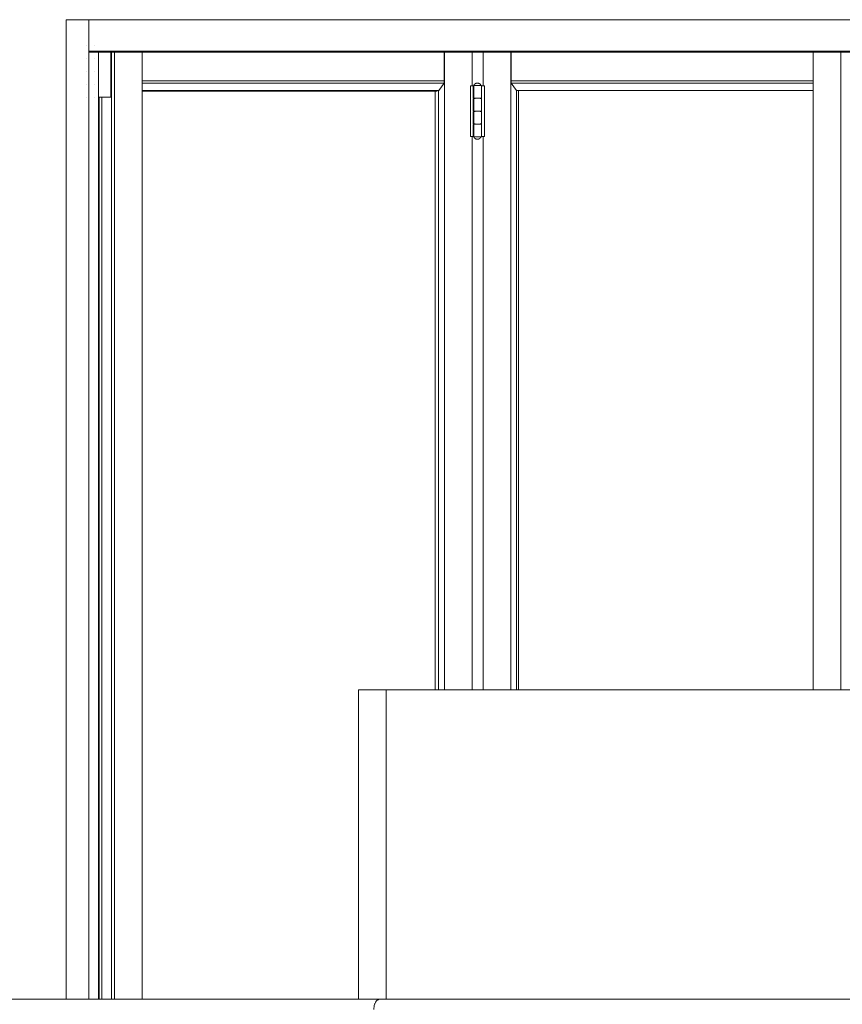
# Model space of a CAD drawing. Header units: inches. Extents: x 424 to 2043, y -237 to 445.
# Tile 897 of 965: x 980.65 to 982.24, y 223.04 to 224.95. Entities that reach past the tile are written whole.
import ezdxf

# ---------------------------------------------------------------- set-up
doc = ezdxf.new("R2010")
doc.units = ezdxf.units.IN
doc.header["$MEASUREMENT"] = 0
for name, color, linetype, lineweight in [('A-DOOR', 31, 'Continuous', 9), ('A-FLOR-HRAL', 11, 'Continuous', 9), ('A-WALL', 113, 'Continuous', 9)]:
    doc.layers.add(name, color=color, linetype=linetype, lineweight=lineweight)

# ---------------------------------------------------------------- blocks, each defined once
blk = doc.blocks.new('Railing - Railing-185932-Section 2')
at = {"layer": 'A-FLOR-HRAL'}
for p, q in [((27.2767, 6.5), (18.3559, 6.5)), ((29.7066, 6.5), (27.2767, 6.5))]:
    blk.add_line(p, q, dxfattribs=at)
blk.add_open_spline([(27.2647, 6.48), (27.2647, 6.4817), (27.265, 6.4852), (27.266, 6.4893), (27.2672, 6.4922), (27.2682, 6.4942), (27.2694, 6.4959), (27.2707, 6.4974), (27.2721, 6.4985), (27.2736, 6.4994), (27.2751, 6.4999), (27.2762, 6.5), (27.2767, 6.5)], degree=3, knots=[0, 0, 0, 0, 0.0833333, 0.1666667, 0.2083333, 0.25, 0.2916667, 0.3333333, 0.375, 0.4166667, 0.4583333, 0.5, 0.5, 0.5, 0.5], dxfattribs=at)
blk = doc.blocks.new('5-panel_Bi-fold_external_door_10806 - Type 1-V66-Section 2')
at = {"layer": 'A-DOOR'}
for p, q in [((26.6678, 8.4), (26.7118, 8.4)), ((26.6678, 8.4), (26.6678, 6.5)), ((26.7118, 8.339), (26.7118, 8.4)), ((26.7118, 8.4), (31.6238, 8.4)), ((26.7118, 8.4), (26.7118, 6.5)), ((26.7083, 8.349), (26.7083, 8.349)), ((26.7223, 8.349), (26.7223, 8.349)), ((26.7118, 8.3386), (26.7118, 8.339)), ((26.7118, 8.339), (31.6238, 8.339)), ((26.7118, 8.337), (31.6238, 8.337)), ((26.7308, 6.5), (26.7308, 8.3372)), ((26.7543, 8.25), (26.7543, 8.3372)), ((26.756, 6.5), (26.756, 8.3372)), ((26.7617, 6.5), (26.7617, 8.3372)), ((26.8154, 6.5), (26.8154, 8.3372)), ((27.401, 8.3374), (27.401, 8.2816)), ((27.4017, 8.3374), (27.4017, 7.1)), ((27.4555, 8.3374), (27.4555, 8.2715)), ((27.4769, 8.3374), (27.4769, 8.2715)), ((27.5306, 8.3374), (27.5306, 7.1)), ((27.5313, 8.2816), (27.5313, 8.3374)), ((28.117, 7.1), (28.117, 8.3378)), ((28.1707, 7.1), (28.1707, 8.3378)), ((26.7083, 8.324), (26.7083, 8.324)), ((26.7083, 8.324), (26.7083, 8.324)), ((26.7223, 8.324), (26.7223, 8.324)), ((26.7223, 8.324), (26.7223, 8.324)), ((26.7223, 8.324), (26.7223, 8.324)), ((26.7083, 8.299), (26.7083, 8.299)), ((26.7083, 8.299), (26.7083, 8.299)), ((26.7223, 8.299), (26.7223, 8.299)), ((26.7223, 8.299), (26.7223, 8.299)), ((26.7223, 8.299), (26.7223, 8.299)), ((26.7083, 8.274), (26.7083, 8.274)), ((26.7083, 8.274), (26.7083, 8.274)), ((26.7223, 8.274), (26.7223, 8.274)), ((26.7223, 8.274), (26.7223, 8.274)), ((26.7223, 8.274), (26.7223, 8.274)), ((27.401, 8.2816), (26.8154, 8.2816)), ((27.401, 8.2766), (26.8154, 8.2766)), ((27.401, 8.2766), (27.3911, 8.2627)), ((27.401, 8.2816), (27.401, 8.2766)), ((27.4526, 8.2715), (27.4569, 8.2715)), ((27.4526, 8.1735), (27.4526, 8.2715)), ((27.4569, 8.2715), (27.4587, 8.2715)), ((27.4577, 8.2715), (27.4577, 8.2485)), ((27.4587, 8.1735), (27.4587, 8.2715)), ((27.4657, 8.2725), (27.4596, 8.2725)), ((27.4718, 8.2725), (27.4657, 8.2725)), ((27.4727, 8.2715), (27.4737, 8.2715)), ((27.4737, 8.2485), (27.4737, 8.2715)), ((27.4737, 8.2715), (27.4754, 8.2715)), ((27.4737, 8.2715), (27.4737, 8.1735)), ((27.4754, 8.2715), (27.4797, 8.2715)), ((27.4797, 8.2715), (27.4797, 8.1735)), ((27.5314, 8.2766), (27.5313, 8.2816)), ((27.5313, 8.2816), (28.117, 8.2816)), ((27.5412, 8.2627), (27.5314, 8.2766)), ((27.5314, 8.2766), (28.117, 8.2766)), ((27.3911, 8.2627), (26.8154, 8.2627)), ((27.3878, 8.2614), (26.8154, 8.2614)), ((27.3836, 8.2614), (27.3836, 7.1)), ((27.3902, 8.2627), (27.3902, 7.1)), ((27.5412, 8.2627), (28.117, 8.2627)), ((27.5418, 8.2627), (27.5418, 7.1)), ((27.5453, 8.2627), (27.5453, 7.1)), ((26.7083, 8.249), (26.7083, 8.249)), ((26.7223, 8.249), (26.7223, 8.249)), ((26.7223, 8.249), (26.7223, 8.249)), ((26.732, 8.25), (26.7303, 8.25)), ((26.7348, 8.25), (26.732, 8.25)), ((26.732, 8.25), (26.732, 6.5)), ((26.7515, 8.25), (26.7348, 8.25)), ((26.7369, 6.5), (26.7369, 8.25)), ((26.7529, 8.25), (26.7515, 8.25)), ((26.7543, 8.25), (26.7529, 8.25)), ((27.4577, 8.2465), (27.4577, 8.2235)), ((27.4596, 8.2475), (27.4657, 8.2475)), ((27.4657, 8.2475), (27.4607, 8.2475)), ((27.4609, 8.2465), (27.4609, 8.2485)), ((27.4657, 8.2475), (27.4718, 8.2475)), ((27.4718, 8.2475), (27.4657, 8.2475)), ((27.4715, 8.2485), (27.4715, 8.2465)), ((27.4737, 8.2235), (27.4737, 8.2465)), ((27.4577, 8.2215), (27.4577, 8.1985)), ((27.4596, 8.2225), (27.4657, 8.2225)), ((27.4657, 8.2225), (27.4607, 8.2225)), ((27.4609, 8.2215), (27.4609, 8.2235)), ((27.4657, 8.2225), (27.4718, 8.2225)), ((27.4718, 8.2225), (27.4657, 8.2225)), ((27.4715, 8.2235), (27.4715, 8.2215)), ((27.4737, 8.1985), (27.4737, 8.2215)), ((27.4577, 8.1965), (27.4577, 8.1735)), ((27.4596, 8.1975), (27.4657, 8.1975)), ((27.4657, 8.1975), (27.4607, 8.1975)), ((27.4609, 8.1965), (27.4609, 8.1985)), ((27.4657, 8.1975), (27.4718, 8.1975)), ((27.4718, 8.1975), (27.4657, 8.1975)), ((27.4715, 8.1985), (27.4715, 8.1965)), ((27.4737, 8.1735), (27.4737, 8.1965)), ((27.4569, 8.1735), (27.4526, 8.1735)), ((27.4555, 8.1735), (27.4555, 7.1)), ((27.4587, 8.1735), (27.4569, 8.1735)), ((27.4596, 8.1725), (27.4657, 8.1725)), ((27.4657, 8.1725), (27.4718, 8.1725)), ((27.4737, 8.1735), (27.4727, 8.1735)), ((27.4754, 8.1735), (27.4737, 8.1735)), ((27.4797, 8.1735), (27.4754, 8.1735)), ((27.4769, 8.1735), (27.4769, 7.1))]:
    blk.add_line(p, q, dxfattribs=at)
at = {"layer": 'A-DOOR', "flags": 128}
for points in [[(26.7222, 8.324), (26.7223, 8.324), (26.7223, 8.324)], [(26.7222, 8.324), (26.7223, 8.324), (26.7223, 8.324)], [(26.7222, 8.299), (26.7223, 8.299), (26.7223, 8.299)], [(26.7222, 8.299), (26.7223, 8.299), (26.7223, 8.299)], [(26.7222, 8.274), (26.7223, 8.274), (26.7223, 8.274)], [(26.7222, 8.274), (26.7223, 8.274), (26.7223, 8.274)], [(27.4577, 8.2715), (27.4577, 8.2716), (27.4577, 8.2716), (27.4577, 8.2717), (27.4577, 8.2717), (27.4577, 8.2717), (27.4577, 8.2718), (27.4577, 8.2718), (27.4577, 8.2719), (27.4578, 8.2719), (27.4578, 8.2719), (27.4578, 8.272), (27.4578, 8.272), (27.4578, 8.272), (27.4578, 8.2721), (27.4579, 8.2721), (27.4579, 8.2721), (27.4579, 8.2722), (27.4579, 8.2722), (27.458, 8.2722), (27.458, 8.2723), (27.458, 8.2723), (27.4581, 8.2723), (27.4581, 8.2723), (27.4581, 8.2724), (27.4582, 8.2724), (27.4582, 8.2724), (27.4582, 8.2724), (27.4583, 8.2724), (27.4583, 8.2725), (27.4583, 8.2725), (27.4584, 8.2725), (27.4584, 8.2725), (27.4584, 8.2725), (27.4585, 8.2725), (27.4585, 8.2725), (27.4586, 8.2725), (27.4586, 8.2725), (27.4586, 8.2725), (27.4587, 8.2725), (27.4587, 8.2725)], [(27.4587, 8.2725), (27.4588, 8.2728), (27.459, 8.2731), (27.4591, 8.2734), (27.4593, 8.2736), (27.4595, 8.2739), (27.4597, 8.2741), (27.4598, 8.2743), (27.4601, 8.2746), (27.4603, 8.2748), (27.4605, 8.275), (27.4607, 8.2752), (27.461, 8.2754), (27.4612, 8.2756), (27.4615, 8.2758), (27.4617, 8.2759), (27.462, 8.2761), (27.4623, 8.2762), (27.4625, 8.2764), (27.4628, 8.2765), (27.4631, 8.2766), (27.4634, 8.2767), (27.4637, 8.2768), (27.464, 8.2768), (27.4643, 8.2769), (27.4646, 8.277), (27.4649, 8.277), (27.4652, 8.277), (27.4655, 8.277), (27.4657, 8.277)], [(27.4657, 8.2725), (27.4654, 8.2725), (27.4651, 8.2725), (27.4649, 8.2725), (27.4646, 8.2725), (27.4643, 8.2725), (27.464, 8.2725), (27.4638, 8.2725), (27.4635, 8.2725), (27.4632, 8.2725), (27.463, 8.2725), (27.4627, 8.2725), (27.4625, 8.2725), (27.4622, 8.2725), (27.462, 8.2725), (27.4617, 8.2725), (27.4615, 8.2725), (27.4613, 8.2725), (27.4611, 8.2725), (27.4609, 8.2725), (27.4607, 8.2725), (27.4605, 8.2725), (27.4603, 8.2725), (27.4601, 8.2725), (27.46, 8.2725), (27.4598, 8.2725), (27.4597, 8.2725), (27.4595, 8.2725), (27.4594, 8.2725), (27.4593, 8.2725), (27.4592, 8.2725), (27.4591, 8.2725), (27.459, 8.2725), (27.4589, 8.2725), (27.4588, 8.2725), (27.4588, 8.2725), (27.4588, 8.2725), (27.4587, 8.2725), (27.4587, 8.2725), (27.4587, 8.2725)], [(27.4587, 8.2725), (27.4587, 8.2725), (27.4587, 8.2725), (27.4587, 8.2725), (27.4588, 8.2725), (27.4588, 8.2725), (27.4589, 8.2725), (27.459, 8.2725), (27.459, 8.2725), (27.4591, 8.2725), (27.4592, 8.2725), (27.4594, 8.2725), (27.4595, 8.2725), (27.4596, 8.2725), (27.4598, 8.2725), (27.4599, 8.2725), (27.4601, 8.2725), (27.4603, 8.2725)], [(27.4657, 8.277), (27.466, 8.277), (27.4663, 8.277), (27.4666, 8.277), (27.4669, 8.2769), (27.4672, 8.2769), (27.4675, 8.2768), (27.4678, 8.2767), (27.4681, 8.2766), (27.4684, 8.2765), (27.4687, 8.2764), (27.469, 8.2763), (27.4692, 8.2762), (27.4695, 8.276), (27.4698, 8.2759), (27.47, 8.2757), (27.4703, 8.2755), (27.4705, 8.2753), (27.4708, 8.2751), (27.471, 8.2749), (27.4712, 8.2747), (27.4714, 8.2745), (27.4716, 8.2742), (27.4718, 8.274), (27.472, 8.2738), (27.4722, 8.2735), (27.4723, 8.2732), (27.4725, 8.273), (27.4726, 8.2727), (27.4727, 8.2725)], [(27.4727, 8.2725), (27.4727, 8.2725), (27.4727, 8.2725), (27.4726, 8.2725), (27.4726, 8.2725), (27.4726, 8.2725), (27.4725, 8.2725), (27.4724, 8.2725), (27.4723, 8.2725), (27.4722, 8.2725), (27.4721, 8.2725), (27.472, 8.2725), (27.4719, 8.2725), (27.4718, 8.2725), (27.4716, 8.2725), (27.4715, 8.2725), (27.4713, 8.2725), (27.4711, 8.2725), (27.471, 8.2725), (27.4708, 8.2725), (27.4706, 8.2725), (27.4704, 8.2725), (27.4702, 8.2725), (27.4699, 8.2725), (27.4697, 8.2725), (27.4695, 8.2725), (27.4692, 8.2725), (27.469, 8.2725), (27.4687, 8.2725), (27.4685, 8.2725), (27.4682, 8.2725), (27.468, 8.2725), (27.4677, 8.2725), (27.4674, 8.2725), (27.4672, 8.2725), (27.4669, 8.2725), (27.4666, 8.2725), (27.4663, 8.2725), (27.466, 8.2725), (27.4658, 8.2725), (27.4657, 8.2725)], [(27.4713, 8.2725), (27.4714, 8.2725), (27.4716, 8.2725), (27.4717, 8.2725), (27.4719, 8.2725), (27.472, 8.2725), (27.4721, 8.2725), (27.4722, 8.2725), (27.4723, 8.2725), (27.4724, 8.2725), (27.4725, 8.2725), (27.4725, 8.2725), (27.4726, 8.2725), (27.4726, 8.2725), (27.4727, 8.2725), (27.4727, 8.2725), (27.4727, 8.2725)], [(27.4727, 8.2725), (27.4727, 8.2725), (27.4728, 8.2725), (27.4728, 8.2725), (27.4729, 8.2725), (27.4729, 8.2725), (27.4729, 8.2725), (27.473, 8.2725), (27.473, 8.2725), (27.473, 8.2725), (27.4731, 8.2725), (27.4731, 8.2724), (27.4732, 8.2724), (27.4732, 8.2724), (27.4732, 8.2724), (27.4733, 8.2724), (27.4733, 8.2723), (27.4733, 8.2723), (27.4734, 8.2723), (27.4734, 8.2723), (27.4734, 8.2722), (27.4734, 8.2722), (27.4735, 8.2722), (27.4735, 8.2721), (27.4735, 8.2721), (27.4735, 8.2721), (27.4736, 8.272), (27.4736, 8.272), (27.4736, 8.272), (27.4736, 8.2719), (27.4736, 8.2719), (27.4736, 8.2719), (27.4737, 8.2718), (27.4737, 8.2718), (27.4737, 8.2717), (27.4737, 8.2717), (27.4737, 8.2717), (27.4737, 8.2716), (27.4737, 8.2716), (27.4737, 8.2715), (27.4737, 8.2715)], [(26.7222, 8.249), (26.7223, 8.249), (26.7223, 8.249)], [(27.4587, 8.2475), (27.4587, 8.2475), (27.4586, 8.2475), (27.4586, 8.2475), (27.4585, 8.2476), (27.4585, 8.2476), (27.4585, 8.2476), (27.4584, 8.2476), (27.4584, 8.2476), (27.4583, 8.2476), (27.4583, 8.2476), (27.4583, 8.2476), (27.4582, 8.2477), (27.4582, 8.2477), (27.4582, 8.2477), (27.4581, 8.2477), (27.4581, 8.2477), (27.4581, 8.2478), (27.458, 8.2478), (27.458, 8.2478), (27.458, 8.2478), (27.4579, 8.2479), (27.4579, 8.2479), (27.4579, 8.2479), (27.4579, 8.248), (27.4579, 8.248), (27.4578, 8.248), (27.4578, 8.2481), (27.4578, 8.2481), (27.4578, 8.2481), (27.4578, 8.2482), (27.4577, 8.2482), (27.4577, 8.2483), (27.4577, 8.2483), (27.4577, 8.2483), (27.4577, 8.2484), (27.4577, 8.2484), (27.4577, 8.2484), (27.4577, 8.2485), (27.4577, 8.2485), (27.4577, 8.2485)], [(27.4577, 8.2465), (27.4577, 8.2466), (27.4577, 8.2466), (27.4577, 8.2467), (27.4577, 8.2467), (27.4577, 8.2467), (27.4577, 8.2468), (27.4577, 8.2468), (27.4577, 8.2469), (27.4578, 8.2469), (27.4578, 8.2469), (27.4578, 8.247), (27.4578, 8.247), (27.4578, 8.247), (27.4578, 8.2471), (27.4579, 8.2471), (27.4579, 8.2471), (27.4579, 8.2472), (27.4579, 8.2472), (27.458, 8.2472), (27.458, 8.2473), (27.458, 8.2473), (27.4581, 8.2473), (27.4581, 8.2473), (27.4581, 8.2474), (27.4582, 8.2474), (27.4582, 8.2474), (27.4582, 8.2474), (27.4583, 8.2474), (27.4583, 8.2475), (27.4583, 8.2475), (27.4584, 8.2475), (27.4584, 8.2475), (27.4584, 8.2475), (27.4585, 8.2475), (27.4585, 8.2475), (27.4586, 8.2475), (27.4586, 8.2475), (27.4586, 8.2475), (27.4587, 8.2475), (27.4587, 8.2475)], [(27.4657, 8.2475), (27.4654, 8.2475), (27.4651, 8.2475), (27.4649, 8.2475), (27.4646, 8.2475), (27.4643, 8.2475), (27.464, 8.2475), (27.4638, 8.2475), (27.4635, 8.2475), (27.4632, 8.2475), (27.463, 8.2475), (27.4627, 8.2475), (27.4625, 8.2475), (27.4622, 8.2475), (27.462, 8.2475), (27.4617, 8.2475), (27.4615, 8.2475), (27.4613, 8.2475), (27.4611, 8.2475), (27.4609, 8.2475), (27.4607, 8.2475), (27.4605, 8.2475), (27.4603, 8.2475), (27.4601, 8.2475), (27.46, 8.2475), (27.4598, 8.2475), (27.4597, 8.2475), (27.4595, 8.2475), (27.4594, 8.2475), (27.4593, 8.2475), (27.4592, 8.2475), (27.4591, 8.2475), (27.459, 8.2475), (27.4589, 8.2475), (27.4588, 8.2475), (27.4588, 8.2475), (27.4588, 8.2475), (27.4587, 8.2475), (27.4587, 8.2475), (27.4587, 8.2475)], [(27.4587, 8.2475), (27.4587, 8.2475), (27.4587, 8.2475), (27.4587, 8.2475), (27.4588, 8.2475), (27.4588, 8.2475), (27.4589, 8.2475), (27.459, 8.2475), (27.459, 8.2475), (27.4591, 8.2475), (27.4592, 8.2475), (27.4594, 8.2475), (27.4595, 8.2475), (27.4596, 8.2475), (27.4598, 8.2475), (27.4599, 8.2475), (27.4601, 8.2475), (27.4603, 8.2475), (27.4604, 8.2475), (27.4606, 8.2475), (27.4608, 8.2475), (27.461, 8.2475), (27.4612, 8.2475), (27.4615, 8.2475), (27.4617, 8.2475), (27.4619, 8.2475), (27.4621, 8.2475), (27.4624, 8.2475), (27.4626, 8.2475), (27.4629, 8.2475), (27.4632, 8.2475), (27.4634, 8.2475), (27.4637, 8.2475), (27.464, 8.2475), (27.4642, 8.2475), (27.4645, 8.2475), (27.4648, 8.2475), (27.4651, 8.2475), (27.4653, 8.2475), (27.4656, 8.2475), (27.4657, 8.2475)], [(27.4657, 8.2475), (27.4654, 8.2475), (27.4651, 8.2475), (27.4649, 8.2475), (27.4646, 8.2475), (27.4643, 8.2475), (27.464, 8.2475), (27.4638, 8.2475), (27.4635, 8.2475), (27.4632, 8.2475), (27.463, 8.2475), (27.4627, 8.2475), (27.4625, 8.2475), (27.4622, 8.2475), (27.462, 8.2475), (27.4617, 8.2475), (27.4615, 8.2475), (27.4613, 8.2475), (27.4611, 8.2475), (27.4609, 8.2475), (27.4607, 8.2475), (27.4605, 8.2475), (27.4603, 8.2475), (27.4601, 8.2475), (27.46, 8.2475), (27.4598, 8.2475), (27.4597, 8.2475), (27.4595, 8.2475), (27.4594, 8.2475), (27.4593, 8.2475), (27.4592, 8.2475), (27.4591, 8.2475), (27.459, 8.2475), (27.4589, 8.2475), (27.4588, 8.2475), (27.4588, 8.2475), (27.4588, 8.2475), (27.4587, 8.2475), (27.4587, 8.2475), (27.4587, 8.2475)], [(27.4587, 8.2475), (27.4587, 8.2475), (27.4587, 8.2475), (27.4587, 8.2475), (27.4588, 8.2475), (27.4588, 8.2475), (27.4589, 8.2475), (27.459, 8.2475), (27.459, 8.2475), (27.4591, 8.2475), (27.4592, 8.2475), (27.4594, 8.2475), (27.4595, 8.2475), (27.4596, 8.2475), (27.4598, 8.2475), (27.4599, 8.2475), (27.4601, 8.2475), (27.4603, 8.2475), (27.4604, 8.2475), (27.4606, 8.2475), (27.4608, 8.2475), (27.461, 8.2475), (27.4612, 8.2475), (27.4615, 8.2475), (27.4617, 8.2475), (27.4619, 8.2475), (27.4621, 8.2475), (27.4624, 8.2475), (27.4626, 8.2475), (27.4629, 8.2475), (27.4632, 8.2475), (27.4634, 8.2475), (27.4637, 8.2475), (27.464, 8.2475), (27.4642, 8.2475), (27.4645, 8.2475), (27.4648, 8.2475), (27.4651, 8.2475), (27.4653, 8.2475), (27.4656, 8.2475), (27.4657, 8.2475)], [(27.4657, 8.2475), (27.466, 8.2475), (27.4663, 8.2475), (27.4665, 8.2475), (27.4668, 8.2475), (27.4671, 8.2475), (27.4674, 8.2475), (27.4676, 8.2475), (27.4679, 8.2475), (27.4682, 8.2475), (27.4684, 8.2475), (27.4687, 8.2475), (27.4689, 8.2475), (27.4692, 8.2475), (27.4694, 8.2475), (27.4696, 8.2475), (27.4699, 8.2475), (27.4701, 8.2475), (27.4703, 8.2475), (27.4705, 8.2475), (27.4707, 8.2475), (27.4709, 8.2475), (27.4711, 8.2475), (27.4713, 8.2475), (27.4714, 8.2475), (27.4716, 8.2475), (27.4717, 8.2475), (27.4719, 8.2475), (27.472, 8.2475), (27.4721, 8.2475), (27.4722, 8.2475), (27.4723, 8.2475), (27.4724, 8.2475), (27.4725, 8.2475), (27.4725, 8.2475), (27.4726, 8.2475), (27.4726, 8.2475), (27.4727, 8.2475), (27.4727, 8.2475), (27.4727, 8.2475)], [(27.4727, 8.2475), (27.4727, 8.2475), (27.4727, 8.2475), (27.4726, 8.2475), (27.4726, 8.2475), (27.4726, 8.2475), (27.4725, 8.2475), (27.4724, 8.2475), (27.4723, 8.2475), (27.4722, 8.2475), (27.4721, 8.2475), (27.472, 8.2475), (27.4719, 8.2475), (27.4718, 8.2475), (27.4716, 8.2475), (27.4715, 8.2475), (27.4713, 8.2475), (27.4711, 8.2475), (27.471, 8.2475), (27.4708, 8.2475), (27.4706, 8.2475), (27.4704, 8.2475), (27.4702, 8.2475), (27.4699, 8.2475), (27.4697, 8.2475), (27.4695, 8.2475), (27.4692, 8.2475), (27.469, 8.2475), (27.4687, 8.2475), (27.4685, 8.2475), (27.4682, 8.2475), (27.468, 8.2475), (27.4677, 8.2475), (27.4674, 8.2475), (27.4672, 8.2475), (27.4669, 8.2475), (27.4666, 8.2475), (27.4663, 8.2475), (27.466, 8.2475), (27.4658, 8.2475), (27.4657, 8.2475)], [(27.4657, 8.2475), (27.466, 8.2475), (27.4663, 8.2475), (27.4665, 8.2475), (27.4668, 8.2475), (27.4671, 8.2475), (27.4674, 8.2475), (27.4676, 8.2475), (27.4679, 8.2475), (27.4682, 8.2475), (27.4684, 8.2475), (27.4687, 8.2475), (27.4689, 8.2475), (27.4692, 8.2475), (27.4694, 8.2475), (27.4696, 8.2475), (27.4699, 8.2475), (27.4701, 8.2475), (27.4703, 8.2475), (27.4705, 8.2475), (27.4707, 8.2475), (27.4709, 8.2475), (27.4711, 8.2475), (27.4713, 8.2475), (27.4714, 8.2475), (27.4716, 8.2475), (27.4717, 8.2475), (27.4719, 8.2475), (27.472, 8.2475), (27.4721, 8.2475), (27.4722, 8.2475), (27.4723, 8.2475), (27.4724, 8.2475), (27.4725, 8.2475), (27.4725, 8.2475), (27.4726, 8.2475), (27.4726, 8.2475), (27.4727, 8.2475), (27.4727, 8.2475), (27.4727, 8.2475)], [(27.4727, 8.2475), (27.4727, 8.2475), (27.4727, 8.2475), (27.4726, 8.2475), (27.4726, 8.2475), (27.4726, 8.2475), (27.4725, 8.2475), (27.4724, 8.2475), (27.4723, 8.2475), (27.4722, 8.2475), (27.4721, 8.2475), (27.472, 8.2475), (27.4719, 8.2475), (27.4718, 8.2475), (27.4716, 8.2475), (27.4715, 8.2475), (27.4713, 8.2475), (27.4711, 8.2475), (27.471, 8.2475), (27.4708, 8.2475), (27.4706, 8.2475), (27.4704, 8.2475), (27.4702, 8.2475), (27.4699, 8.2475), (27.4697, 8.2475), (27.4695, 8.2475), (27.4692, 8.2475), (27.469, 8.2475), (27.4687, 8.2475), (27.4685, 8.2475), (27.4682, 8.2475), (27.468, 8.2475), (27.4677, 8.2475), (27.4674, 8.2475), (27.4672, 8.2475), (27.4669, 8.2475), (27.4666, 8.2475), (27.4663, 8.2475), (27.466, 8.2475), (27.4658, 8.2475), (27.4657, 8.2475)], [(27.4737, 8.2485), (27.4737, 8.2485), (27.4737, 8.2485), (27.4737, 8.2484), (27.4737, 8.2484), (27.4737, 8.2483), (27.4737, 8.2483), (27.4737, 8.2483), (27.4736, 8.2482), (27.4736, 8.2482), (27.4736, 8.2481), (27.4736, 8.2481), (27.4736, 8.2481), (27.4736, 8.248), (27.4735, 8.248), (27.4735, 8.248), (27.4735, 8.2479), (27.4735, 8.2479), (27.4734, 8.2479), (27.4734, 8.2479), (27.4734, 8.2478), (27.4734, 8.2478), (27.4733, 8.2478), (27.4733, 8.2477), (27.4733, 8.2477), (27.4732, 8.2477), (27.4732, 8.2477), (27.4732, 8.2477), (27.4731, 8.2476), (27.4731, 8.2476), (27.4731, 8.2476), (27.473, 8.2476), (27.473, 8.2476), (27.4729, 8.2476), (27.4729, 8.2476), (27.4729, 8.2476), (27.4728, 8.2475), (27.4728, 8.2475), (27.4727, 8.2475), (27.4727, 8.2475), (27.4727, 8.2475)], [(27.4727, 8.2475), (27.4727, 8.2475), (27.4728, 8.2475), (27.4728, 8.2475), (27.4729, 8.2475), (27.4729, 8.2475), (27.4729, 8.2475), (27.473, 8.2475), (27.473, 8.2475), (27.473, 8.2475), (27.4731, 8.2475), (27.4731, 8.2474), (27.4732, 8.2474), (27.4732, 8.2474), (27.4732, 8.2474), (27.4733, 8.2474), (27.4733, 8.2473), (27.4733, 8.2473), (27.4734, 8.2473), (27.4734, 8.2473), (27.4734, 8.2472), (27.4734, 8.2472), (27.4735, 8.2472), (27.4735, 8.2471), (27.4735, 8.2471), (27.4735, 8.2471), (27.4736, 8.247), (27.4736, 8.247), (27.4736, 8.247), (27.4736, 8.2469), (27.4736, 8.2469), (27.4736, 8.2469), (27.4737, 8.2468), (27.4737, 8.2468), (27.4737, 8.2467), (27.4737, 8.2467), (27.4737, 8.2467), (27.4737, 8.2466), (27.4737, 8.2466), (27.4737, 8.2465), (27.4737, 8.2465)], [(27.4587, 8.2225), (27.4587, 8.2225), (27.4586, 8.2225), (27.4586, 8.2225), (27.4585, 8.2226), (27.4585, 8.2226), (27.4585, 8.2226), (27.4584, 8.2226), (27.4584, 8.2226), (27.4583, 8.2226), (27.4583, 8.2226), (27.4583, 8.2226), (27.4582, 8.2227), (27.4582, 8.2227), (27.4582, 8.2227), (27.4581, 8.2227), (27.4581, 8.2227), (27.4581, 8.2228), (27.458, 8.2228), (27.458, 8.2228), (27.458, 8.2228), (27.4579, 8.2229), (27.4579, 8.2229), (27.4579, 8.2229), (27.4579, 8.223), (27.4579, 8.223), (27.4578, 8.223), (27.4578, 8.2231), (27.4578, 8.2231), (27.4578, 8.2231), (27.4578, 8.2232), (27.4577, 8.2232), (27.4577, 8.2233), (27.4577, 8.2233), (27.4577, 8.2233), (27.4577, 8.2234), (27.4577, 8.2234), (27.4577, 8.2234), (27.4577, 8.2235), (27.4577, 8.2235), (27.4577, 8.2235)], [(27.4577, 8.2215), (27.4577, 8.2216), (27.4577, 8.2216), (27.4577, 8.2217), (27.4577, 8.2217), (27.4577, 8.2217), (27.4577, 8.2218), (27.4577, 8.2218), (27.4577, 8.2219), (27.4578, 8.2219), (27.4578, 8.2219), (27.4578, 8.222), (27.4578, 8.222), (27.4578, 8.222), (27.4578, 8.2221), (27.4579, 8.2221), (27.4579, 8.2221), (27.4579, 8.2222), (27.4579, 8.2222), (27.458, 8.2222), (27.458, 8.2223), (27.458, 8.2223), (27.4581, 8.2223), (27.4581, 8.2223), (27.4581, 8.2224), (27.4582, 8.2224), (27.4582, 8.2224), (27.4582, 8.2224), (27.4583, 8.2224), (27.4583, 8.2225), (27.4583, 8.2225), (27.4584, 8.2225), (27.4584, 8.2225), (27.4584, 8.2225), (27.4585, 8.2225), (27.4585, 8.2225), (27.4586, 8.2225), (27.4586, 8.2225), (27.4586, 8.2225), (27.4587, 8.2225), (27.4587, 8.2225)], [(27.4657, 8.2225), (27.4654, 8.2225), (27.4651, 8.2225), (27.4649, 8.2225), (27.4646, 8.2225), (27.4643, 8.2225), (27.464, 8.2225), (27.4638, 8.2225), (27.4635, 8.2225), (27.4632, 8.2225), (27.463, 8.2225), (27.4627, 8.2225), (27.4625, 8.2225), (27.4622, 8.2225), (27.462, 8.2225), (27.4617, 8.2225), (27.4615, 8.2225), (27.4613, 8.2225), (27.4611, 8.2225), (27.4609, 8.2225), (27.4607, 8.2225), (27.4605, 8.2225), (27.4603, 8.2225), (27.4601, 8.2225), (27.46, 8.2225), (27.4598, 8.2225), (27.4597, 8.2225), (27.4595, 8.2225), (27.4594, 8.2225), (27.4593, 8.2225), (27.4592, 8.2225), (27.4591, 8.2225), (27.459, 8.2225), (27.4589, 8.2225), (27.4588, 8.2225), (27.4588, 8.2225), (27.4588, 8.2225), (27.4587, 8.2225), (27.4587, 8.2225), (27.4587, 8.2225)], [(27.4587, 8.2225), (27.4587, 8.2225), (27.4587, 8.2225), (27.4587, 8.2225), (27.4588, 8.2225), (27.4588, 8.2225), (27.4589, 8.2225), (27.459, 8.2225), (27.459, 8.2225), (27.4591, 8.2225), (27.4592, 8.2225), (27.4594, 8.2225), (27.4595, 8.2225), (27.4596, 8.2225), (27.4598, 8.2225), (27.4599, 8.2225), (27.4601, 8.2225), (27.4603, 8.2225), (27.4604, 8.2225), (27.4606, 8.2225), (27.4608, 8.2225), (27.461, 8.2225), (27.4612, 8.2225), (27.4615, 8.2225), (27.4617, 8.2225), (27.4619, 8.2225), (27.4621, 8.2225), (27.4624, 8.2225), (27.4626, 8.2225), (27.4629, 8.2225), (27.4632, 8.2225), (27.4634, 8.2225), (27.4637, 8.2225), (27.464, 8.2225), (27.4642, 8.2225), (27.4645, 8.2225), (27.4648, 8.2225), (27.4651, 8.2225), (27.4653, 8.2225), (27.4656, 8.2225), (27.4657, 8.2225)], [(27.4657, 8.2225), (27.4654, 8.2225), (27.4651, 8.2225), (27.4649, 8.2225), (27.4646, 8.2225), (27.4643, 8.2225), (27.464, 8.2225), (27.4638, 8.2225), (27.4635, 8.2225), (27.4632, 8.2225), (27.463, 8.2225), (27.4627, 8.2225), (27.4625, 8.2225), (27.4622, 8.2225), (27.462, 8.2225), (27.4617, 8.2225), (27.4615, 8.2225), (27.4613, 8.2225), (27.4611, 8.2225), (27.4609, 8.2225), (27.4607, 8.2225), (27.4605, 8.2225), (27.4603, 8.2225), (27.4601, 8.2225), (27.46, 8.2225), (27.4598, 8.2225), (27.4597, 8.2225), (27.4595, 8.2225), (27.4594, 8.2225), (27.4593, 8.2225), (27.4592, 8.2225), (27.4591, 8.2225), (27.459, 8.2225), (27.4589, 8.2225), (27.4588, 8.2225), (27.4588, 8.2225), (27.4588, 8.2225), (27.4587, 8.2225), (27.4587, 8.2225), (27.4587, 8.2225)], [(27.4587, 8.2225), (27.4587, 8.2225), (27.4587, 8.2225), (27.4587, 8.2225), (27.4588, 8.2225), (27.4588, 8.2225), (27.4589, 8.2225), (27.459, 8.2225), (27.459, 8.2225), (27.4591, 8.2225), (27.4592, 8.2225), (27.4594, 8.2225), (27.4595, 8.2225), (27.4596, 8.2225), (27.4598, 8.2225), (27.4599, 8.2225), (27.4601, 8.2225), (27.4603, 8.2225), (27.4604, 8.2225), (27.4606, 8.2225), (27.4608, 8.2225), (27.461, 8.2225), (27.4612, 8.2225), (27.4615, 8.2225), (27.4617, 8.2225), (27.4619, 8.2225), (27.4621, 8.2225), (27.4624, 8.2225), (27.4626, 8.2225), (27.4629, 8.2225), (27.4632, 8.2225), (27.4634, 8.2225), (27.4637, 8.2225), (27.464, 8.2225), (27.4642, 8.2225), (27.4645, 8.2225), (27.4648, 8.2225), (27.4651, 8.2225), (27.4653, 8.2225), (27.4656, 8.2225), (27.4657, 8.2225)], [(27.4657, 8.2225), (27.466, 8.2225), (27.4663, 8.2225), (27.4665, 8.2225), (27.4668, 8.2225), (27.4671, 8.2225), (27.4674, 8.2225), (27.4676, 8.2225), (27.4679, 8.2225), (27.4682, 8.2225), (27.4684, 8.2225), (27.4687, 8.2225), (27.4689, 8.2225), (27.4692, 8.2225), (27.4694, 8.2225), (27.4696, 8.2225), (27.4699, 8.2225), (27.4701, 8.2225), (27.4703, 8.2225), (27.4705, 8.2225), (27.4707, 8.2225), (27.4709, 8.2225), (27.4711, 8.2225), (27.4713, 8.2225), (27.4714, 8.2225), (27.4716, 8.2225), (27.4717, 8.2225), (27.4719, 8.2225), (27.472, 8.2225), (27.4721, 8.2225), (27.4722, 8.2225), (27.4723, 8.2225), (27.4724, 8.2225), (27.4725, 8.2225), (27.4725, 8.2225), (27.4726, 8.2225), (27.4726, 8.2225), (27.4727, 8.2225), (27.4727, 8.2225), (27.4727, 8.2225)], [(27.4727, 8.2225), (27.4727, 8.2225), (27.4727, 8.2225), (27.4726, 8.2225), (27.4726, 8.2225), (27.4726, 8.2225), (27.4725, 8.2225), (27.4724, 8.2225), (27.4723, 8.2225), (27.4722, 8.2225), (27.4721, 8.2225), (27.472, 8.2225), (27.4719, 8.2225), (27.4718, 8.2225), (27.4716, 8.2225), (27.4715, 8.2225), (27.4713, 8.2225), (27.4711, 8.2225), (27.471, 8.2225), (27.4708, 8.2225), (27.4706, 8.2225), (27.4704, 8.2225), (27.4702, 8.2225), (27.4699, 8.2225), (27.4697, 8.2225), (27.4695, 8.2225), (27.4692, 8.2225), (27.469, 8.2225), (27.4687, 8.2225), (27.4685, 8.2225), (27.4682, 8.2225), (27.468, 8.2225), (27.4677, 8.2225), (27.4674, 8.2225), (27.4672, 8.2225), (27.4669, 8.2225), (27.4666, 8.2225), (27.4663, 8.2225), (27.466, 8.2225), (27.4658, 8.2225), (27.4657, 8.2225)], [(27.4657, 8.2225), (27.466, 8.2225), (27.4663, 8.2225), (27.4665, 8.2225), (27.4668, 8.2225), (27.4671, 8.2225), (27.4674, 8.2225), (27.4676, 8.2225), (27.4679, 8.2225), (27.4682, 8.2225), (27.4684, 8.2225), (27.4687, 8.2225), (27.4689, 8.2225), (27.4692, 8.2225), (27.4694, 8.2225), (27.4696, 8.2225), (27.4699, 8.2225), (27.4701, 8.2225), (27.4703, 8.2225), (27.4705, 8.2225), (27.4707, 8.2225), (27.4709, 8.2225), (27.4711, 8.2225), (27.4713, 8.2225), (27.4714, 8.2225), (27.4716, 8.2225), (27.4717, 8.2225), (27.4719, 8.2225), (27.472, 8.2225), (27.4721, 8.2225), (27.4722, 8.2225), (27.4723, 8.2225), (27.4724, 8.2225), (27.4725, 8.2225), (27.4725, 8.2225), (27.4726, 8.2225), (27.4726, 8.2225), (27.4727, 8.2225), (27.4727, 8.2225), (27.4727, 8.2225)], [(27.4727, 8.2225), (27.4727, 8.2225), (27.4727, 8.2225), (27.4726, 8.2225), (27.4726, 8.2225), (27.4726, 8.2225), (27.4725, 8.2225), (27.4724, 8.2225), (27.4723, 8.2225), (27.4722, 8.2225), (27.4721, 8.2225), (27.472, 8.2225), (27.4719, 8.2225), (27.4718, 8.2225), (27.4716, 8.2225), (27.4715, 8.2225), (27.4713, 8.2225), (27.4711, 8.2225), (27.471, 8.2225), (27.4708, 8.2225), (27.4706, 8.2225), (27.4704, 8.2225), (27.4702, 8.2225), (27.4699, 8.2225), (27.4697, 8.2225), (27.4695, 8.2225), (27.4692, 8.2225), (27.469, 8.2225), (27.4687, 8.2225), (27.4685, 8.2225), (27.4682, 8.2225), (27.468, 8.2225), (27.4677, 8.2225), (27.4674, 8.2225), (27.4672, 8.2225), (27.4669, 8.2225), (27.4666, 8.2225), (27.4663, 8.2225), (27.466, 8.2225), (27.4658, 8.2225), (27.4657, 8.2225)], [(27.4737, 8.2235), (27.4737, 8.2235), (27.4737, 8.2235), (27.4737, 8.2234), (27.4737, 8.2234), (27.4737, 8.2233), (27.4737, 8.2233), (27.4737, 8.2233), (27.4736, 8.2232), (27.4736, 8.2232), (27.4736, 8.2231), (27.4736, 8.2231), (27.4736, 8.2231), (27.4736, 8.223), (27.4735, 8.223), (27.4735, 8.223), (27.4735, 8.2229), (27.4735, 8.2229), (27.4734, 8.2229), (27.4734, 8.2229), (27.4734, 8.2228), (27.4734, 8.2228), (27.4733, 8.2228), (27.4733, 8.2227), (27.4733, 8.2227), (27.4732, 8.2227), (27.4732, 8.2227), (27.4732, 8.2227), (27.4731, 8.2226), (27.4731, 8.2226), (27.4731, 8.2226), (27.473, 8.2226), (27.473, 8.2226), (27.4729, 8.2226), (27.4729, 8.2226), (27.4729, 8.2226), (27.4728, 8.2225), (27.4728, 8.2225), (27.4727, 8.2225), (27.4727, 8.2225), (27.4727, 8.2225)], [(27.4727, 8.2225), (27.4727, 8.2225), (27.4728, 8.2225), (27.4728, 8.2225), (27.4729, 8.2225), (27.4729, 8.2225), (27.4729, 8.2225), (27.473, 8.2225), (27.473, 8.2225), (27.473, 8.2225), (27.4731, 8.2225), (27.4731, 8.2224), (27.4732, 8.2224), (27.4732, 8.2224), (27.4732, 8.2224), (27.4733, 8.2224), (27.4733, 8.2223), (27.4733, 8.2223), (27.4734, 8.2223), (27.4734, 8.2223), (27.4734, 8.2222), (27.4734, 8.2222), (27.4735, 8.2222), (27.4735, 8.2221), (27.4735, 8.2221), (27.4735, 8.2221), (27.4736, 8.222), (27.4736, 8.222), (27.4736, 8.222), (27.4736, 8.2219), (27.4736, 8.2219), (27.4736, 8.2219), (27.4737, 8.2218), (27.4737, 8.2218), (27.4737, 8.2217), (27.4737, 8.2217), (27.4737, 8.2217), (27.4737, 8.2216), (27.4737, 8.2216), (27.4737, 8.2215), (27.4737, 8.2215)], [(27.4587, 8.1975), (27.4587, 8.1975), (27.4586, 8.1975), (27.4586, 8.1975), (27.4585, 8.1976), (27.4585, 8.1976), (27.4585, 8.1976), (27.4584, 8.1976), (27.4584, 8.1976), (27.4583, 8.1976), (27.4583, 8.1976), (27.4583, 8.1976), (27.4582, 8.1977), (27.4582, 8.1977), (27.4582, 8.1977), (27.4581, 8.1977), (27.4581, 8.1977), (27.4581, 8.1978), (27.458, 8.1978), (27.458, 8.1978), (27.458, 8.1978), (27.4579, 8.1979), (27.4579, 8.1979), (27.4579, 8.1979), (27.4579, 8.198), (27.4579, 8.198), (27.4578, 8.198), (27.4578, 8.1981), (27.4578, 8.1981), (27.4578, 8.1981), (27.4578, 8.1982), (27.4577, 8.1982), (27.4577, 8.1983), (27.4577, 8.1983), (27.4577, 8.1983), (27.4577, 8.1984), (27.4577, 8.1984), (27.4577, 8.1984), (27.4577, 8.1985), (27.4577, 8.1985), (27.4577, 8.1985)], [(27.4577, 8.1965), (27.4577, 8.1966), (27.4577, 8.1966), (27.4577, 8.1967), (27.4577, 8.1967), (27.4577, 8.1967), (27.4577, 8.1968), (27.4577, 8.1968), (27.4577, 8.1969), (27.4578, 8.1969), (27.4578, 8.1969), (27.4578, 8.197), (27.4578, 8.197), (27.4578, 8.197), (27.4578, 8.1971), (27.4579, 8.1971), (27.4579, 8.1971), (27.4579, 8.1972), (27.4579, 8.1972), (27.458, 8.1972), (27.458, 8.1973), (27.458, 8.1973), (27.4581, 8.1973), (27.4581, 8.1973), (27.4581, 8.1974), (27.4582, 8.1974), (27.4582, 8.1974), (27.4582, 8.1974), (27.4583, 8.1974), (27.4583, 8.1975), (27.4583, 8.1975), (27.4584, 8.1975), (27.4584, 8.1975), (27.4584, 8.1975), (27.4585, 8.1975), (27.4585, 8.1975), (27.4586, 8.1975), (27.4586, 8.1975), (27.4586, 8.1975), (27.4587, 8.1975), (27.4587, 8.1975)], [(27.4657, 8.1975), (27.4654, 8.1975), (27.4651, 8.1975), (27.4649, 8.1975), (27.4646, 8.1975), (27.4643, 8.1975), (27.464, 8.1975), (27.4638, 8.1975), (27.4635, 8.1975), (27.4632, 8.1975), (27.463, 8.1975), (27.4627, 8.1975), (27.4625, 8.1975), (27.4622, 8.1975), (27.462, 8.1975), (27.4617, 8.1975), (27.4615, 8.1975), (27.4613, 8.1975), (27.4611, 8.1975), (27.4609, 8.1975), (27.4607, 8.1975), (27.4605, 8.1975), (27.4603, 8.1975), (27.4601, 8.1975), (27.46, 8.1975), (27.4598, 8.1975), (27.4597, 8.1975), (27.4595, 8.1975), (27.4594, 8.1975), (27.4593, 8.1975), (27.4592, 8.1975), (27.4591, 8.1975), (27.459, 8.1975), (27.4589, 8.1975), (27.4588, 8.1975), (27.4588, 8.1975), (27.4588, 8.1975), (27.4587, 8.1975), (27.4587, 8.1975), (27.4587, 8.1975)], [(27.4587, 8.1975), (27.4587, 8.1975), (27.4587, 8.1975), (27.4587, 8.1975), (27.4588, 8.1975), (27.4588, 8.1975), (27.4589, 8.1975), (27.459, 8.1975), (27.459, 8.1975), (27.4591, 8.1975), (27.4592, 8.1975), (27.4594, 8.1975), (27.4595, 8.1975), (27.4596, 8.1975), (27.4598, 8.1975), (27.4599, 8.1975), (27.4601, 8.1975), (27.4603, 8.1975), (27.4604, 8.1975), (27.4606, 8.1975), (27.4608, 8.1975), (27.461, 8.1975), (27.4612, 8.1975), (27.4615, 8.1975), (27.4617, 8.1975), (27.4619, 8.1975), (27.4621, 8.1975), (27.4624, 8.1975), (27.4626, 8.1975), (27.4629, 8.1975), (27.4632, 8.1975), (27.4634, 8.1975), (27.4637, 8.1975), (27.464, 8.1975), (27.4642, 8.1975), (27.4645, 8.1975), (27.4648, 8.1975), (27.4651, 8.1975), (27.4653, 8.1975), (27.4656, 8.1975), (27.4657, 8.1975)], [(27.4657, 8.1975), (27.4654, 8.1975), (27.4651, 8.1975), (27.4649, 8.1975), (27.4646, 8.1975), (27.4643, 8.1975), (27.464, 8.1975), (27.4638, 8.1975), (27.4635, 8.1975), (27.4632, 8.1975), (27.463, 8.1975), (27.4627, 8.1975), (27.4625, 8.1975), (27.4622, 8.1975), (27.462, 8.1975), (27.4617, 8.1975), (27.4615, 8.1975), (27.4613, 8.1975), (27.4611, 8.1975), (27.4609, 8.1975), (27.4607, 8.1975), (27.4605, 8.1975), (27.4603, 8.1975), (27.4601, 8.1975), (27.46, 8.1975), (27.4598, 8.1975), (27.4597, 8.1975), (27.4595, 8.1975), (27.4594, 8.1975), (27.4593, 8.1975), (27.4592, 8.1975), (27.4591, 8.1975), (27.459, 8.1975), (27.4589, 8.1975), (27.4588, 8.1975), (27.4588, 8.1975), (27.4588, 8.1975), (27.4587, 8.1975), (27.4587, 8.1975), (27.4587, 8.1975)], [(27.4587, 8.1975), (27.4587, 8.1975), (27.4587, 8.1975), (27.4587, 8.1975), (27.4588, 8.1975), (27.4588, 8.1975), (27.4589, 8.1975), (27.459, 8.1975), (27.459, 8.1975), (27.4591, 8.1975), (27.4592, 8.1975), (27.4594, 8.1975), (27.4595, 8.1975), (27.4596, 8.1975), (27.4598, 8.1975), (27.4599, 8.1975), (27.4601, 8.1975), (27.4603, 8.1975), (27.4604, 8.1975), (27.4606, 8.1975), (27.4608, 8.1975), (27.461, 8.1975), (27.4612, 8.1975), (27.4615, 8.1975), (27.4617, 8.1975), (27.4619, 8.1975), (27.4621, 8.1975), (27.4624, 8.1975), (27.4626, 8.1975), (27.4629, 8.1975), (27.4632, 8.1975), (27.4634, 8.1975), (27.4637, 8.1975), (27.464, 8.1975), (27.4642, 8.1975), (27.4645, 8.1975), (27.4648, 8.1975), (27.4651, 8.1975), (27.4653, 8.1975), (27.4656, 8.1975), (27.4657, 8.1975)], [(27.4657, 8.1975), (27.466, 8.1975), (27.4663, 8.1975), (27.4665, 8.1975), (27.4668, 8.1975), (27.4671, 8.1975), (27.4674, 8.1975), (27.4676, 8.1975), (27.4679, 8.1975), (27.4682, 8.1975), (27.4684, 8.1975), (27.4687, 8.1975), (27.4689, 8.1975), (27.4692, 8.1975), (27.4694, 8.1975), (27.4696, 8.1975), (27.4699, 8.1975), (27.4701, 8.1975), (27.4703, 8.1975), (27.4705, 8.1975), (27.4707, 8.1975), (27.4709, 8.1975), (27.4711, 8.1975), (27.4713, 8.1975), (27.4714, 8.1975), (27.4716, 8.1975), (27.4717, 8.1975), (27.4719, 8.1975), (27.472, 8.1975), (27.4721, 8.1975), (27.4722, 8.1975), (27.4723, 8.1975), (27.4724, 8.1975), (27.4725, 8.1975), (27.4725, 8.1975), (27.4726, 8.1975), (27.4726, 8.1975), (27.4727, 8.1975), (27.4727, 8.1975), (27.4727, 8.1975)], [(27.4727, 8.1975), (27.4727, 8.1975), (27.4727, 8.1975), (27.4726, 8.1975), (27.4726, 8.1975), (27.4726, 8.1975), (27.4725, 8.1975), (27.4724, 8.1975), (27.4723, 8.1975), (27.4722, 8.1975), (27.4721, 8.1975), (27.472, 8.1975), (27.4719, 8.1975), (27.4718, 8.1975), (27.4716, 8.1975), (27.4715, 8.1975), (27.4713, 8.1975), (27.4711, 8.1975), (27.471, 8.1975), (27.4708, 8.1975), (27.4706, 8.1975), (27.4704, 8.1975), (27.4702, 8.1975), (27.4699, 8.1975), (27.4697, 8.1975), (27.4695, 8.1975), (27.4692, 8.1975), (27.469, 8.1975), (27.4687, 8.1975), (27.4685, 8.1975), (27.4682, 8.1975), (27.468, 8.1975), (27.4677, 8.1975), (27.4674, 8.1975), (27.4672, 8.1975), (27.4669, 8.1975), (27.4666, 8.1975), (27.4663, 8.1975), (27.466, 8.1975), (27.4658, 8.1975), (27.4657, 8.1975)], [(27.4657, 8.1975), (27.466, 8.1975), (27.4663, 8.1975), (27.4665, 8.1975), (27.4668, 8.1975), (27.4671, 8.1975), (27.4674, 8.1975), (27.4676, 8.1975), (27.4679, 8.1975), (27.4682, 8.1975), (27.4684, 8.1975), (27.4687, 8.1975), (27.4689, 8.1975), (27.4692, 8.1975), (27.4694, 8.1975), (27.4696, 8.1975), (27.4699, 8.1975), (27.4701, 8.1975), (27.4703, 8.1975), (27.4705, 8.1975), (27.4707, 8.1975), (27.4709, 8.1975), (27.4711, 8.1975), (27.4713, 8.1975), (27.4714, 8.1975), (27.4716, 8.1975), (27.4717, 8.1975), (27.4719, 8.1975), (27.472, 8.1975), (27.4721, 8.1975), (27.4722, 8.1975), (27.4723, 8.1975), (27.4724, 8.1975), (27.4725, 8.1975), (27.4725, 8.1975), (27.4726, 8.1975), (27.4726, 8.1975), (27.4727, 8.1975), (27.4727, 8.1975), (27.4727, 8.1975)], [(27.4727, 8.1975), (27.4727, 8.1975), (27.4727, 8.1975), (27.4726, 8.1975), (27.4726, 8.1975), (27.4726, 8.1975), (27.4725, 8.1975), (27.4724, 8.1975), (27.4723, 8.1975), (27.4722, 8.1975), (27.4721, 8.1975), (27.472, 8.1975), (27.4719, 8.1975), (27.4718, 8.1975), (27.4716, 8.1975), (27.4715, 8.1975), (27.4713, 8.1975), (27.4711, 8.1975), (27.471, 8.1975), (27.4708, 8.1975), (27.4706, 8.1975), (27.4704, 8.1975), (27.4702, 8.1975), (27.4699, 8.1975), (27.4697, 8.1975), (27.4695, 8.1975), (27.4692, 8.1975), (27.469, 8.1975), (27.4687, 8.1975), (27.4685, 8.1975), (27.4682, 8.1975), (27.468, 8.1975), (27.4677, 8.1975), (27.4674, 8.1975), (27.4672, 8.1975), (27.4669, 8.1975), (27.4666, 8.1975), (27.4663, 8.1975), (27.466, 8.1975), (27.4658, 8.1975), (27.4657, 8.1975)], [(27.4737, 8.1985), (27.4737, 8.1985), (27.4737, 8.1985), (27.4737, 8.1984), (27.4737, 8.1984), (27.4737, 8.1983), (27.4737, 8.1983), (27.4737, 8.1983), (27.4736, 8.1982), (27.4736, 8.1982), (27.4736, 8.1981), (27.4736, 8.1981), (27.4736, 8.1981), (27.4736, 8.198), (27.4735, 8.198), (27.4735, 8.198), (27.4735, 8.1979), (27.4735, 8.1979), (27.4734, 8.1979), (27.4734, 8.1979), (27.4734, 8.1978), (27.4734, 8.1978), (27.4733, 8.1978), (27.4733, 8.1977), (27.4733, 8.1977), (27.4732, 8.1977), (27.4732, 8.1977), (27.4732, 8.1977), (27.4731, 8.1976), (27.4731, 8.1976), (27.4731, 8.1976), (27.473, 8.1976), (27.473, 8.1976), (27.4729, 8.1976), (27.4729, 8.1976), (27.4729, 8.1976), (27.4728, 8.1975), (27.4728, 8.1975), (27.4727, 8.1975), (27.4727, 8.1975), (27.4727, 8.1975)], [(27.4727, 8.1975), (27.4727, 8.1975), (27.4728, 8.1975), (27.4728, 8.1975), (27.4729, 8.1975), (27.4729, 8.1975), (27.4729, 8.1975), (27.473, 8.1975), (27.473, 8.1975), (27.473, 8.1975), (27.4731, 8.1975), (27.4731, 8.1974), (27.4732, 8.1974), (27.4732, 8.1974), (27.4732, 8.1974), (27.4733, 8.1974), (27.4733, 8.1973), (27.4733, 8.1973), (27.4734, 8.1973), (27.4734, 8.1973), (27.4734, 8.1972), (27.4734, 8.1972), (27.4735, 8.1972), (27.4735, 8.1971), (27.4735, 8.1971), (27.4735, 8.1971), (27.4736, 8.197), (27.4736, 8.197), (27.4736, 8.197), (27.4736, 8.1969), (27.4736, 8.1969), (27.4736, 8.1969), (27.4737, 8.1968), (27.4737, 8.1968), (27.4737, 8.1967), (27.4737, 8.1967), (27.4737, 8.1967), (27.4737, 8.1966), (27.4737, 8.1966), (27.4737, 8.1965), (27.4737, 8.1965)], [(27.4587, 8.1725), (27.4587, 8.1725), (27.4586, 8.1725), (27.4586, 8.1725), (27.4585, 8.1726), (27.4585, 8.1726), (27.4585, 8.1726), (27.4584, 8.1726), (27.4584, 8.1726), (27.4583, 8.1726), (27.4583, 8.1726), (27.4583, 8.1726), (27.4582, 8.1727), (27.4582, 8.1727), (27.4582, 8.1727), (27.4581, 8.1727), (27.4581, 8.1727), (27.4581, 8.1728), (27.458, 8.1728), (27.458, 8.1728), (27.458, 8.1728), (27.4579, 8.1729), (27.4579, 8.1729), (27.4579, 8.1729), (27.4579, 8.173), (27.4579, 8.173), (27.4578, 8.173), (27.4578, 8.1731), (27.4578, 8.1731), (27.4578, 8.1731), (27.4578, 8.1732), (27.4577, 8.1732), (27.4577, 8.1733), (27.4577, 8.1733), (27.4577, 8.1733), (27.4577, 8.1734), (27.4577, 8.1734), (27.4577, 8.1734), (27.4577, 8.1735), (27.4577, 8.1735), (27.4577, 8.1735)], [(27.4601, 8.1725), (27.46, 8.1725), (27.4598, 8.1725), (27.4597, 8.1725), (27.4595, 8.1725), (27.4594, 8.1725), (27.4593, 8.1725), (27.4592, 8.1725), (27.4591, 8.1725), (27.459, 8.1725), (27.4589, 8.1725), (27.4588, 8.1725), (27.4588, 8.1725), (27.4588, 8.1725), (27.4587, 8.1725), (27.4587, 8.1725), (27.4587, 8.1725)], [(27.4587, 8.1725), (27.4587, 8.1725), (27.4587, 8.1725), (27.4587, 8.1725), (27.4588, 8.1725), (27.4588, 8.1725), (27.4589, 8.1725), (27.459, 8.1725), (27.459, 8.1725), (27.4591, 8.1725), (27.4592, 8.1725), (27.4594, 8.1725), (27.4595, 8.1725), (27.4596, 8.1725), (27.4598, 8.1725), (27.4599, 8.1725), (27.4601, 8.1725), (27.4603, 8.1725), (27.4604, 8.1725), (27.4606, 8.1725), (27.4608, 8.1725), (27.461, 8.1725), (27.4612, 8.1725), (27.4615, 8.1725), (27.4617, 8.1725), (27.4619, 8.1725), (27.4621, 8.1725), (27.4624, 8.1725), (27.4626, 8.1725), (27.4629, 8.1725), (27.4632, 8.1725), (27.4634, 8.1725), (27.4637, 8.1725), (27.464, 8.1725), (27.4642, 8.1725), (27.4645, 8.1725), (27.4648, 8.1725), (27.4651, 8.1725), (27.4653, 8.1725), (27.4656, 8.1725), (27.4657, 8.1725)], [(27.4657, 8.168), (27.4654, 8.168), (27.4651, 8.1681), (27.4648, 8.1681), (27.4645, 8.1681), (27.4642, 8.1682), (27.4639, 8.1683), (27.4636, 8.1683), (27.4633, 8.1684), (27.463, 8.1685), (27.4627, 8.1686), (27.4624, 8.1688), (27.4621, 8.1689), (27.4619, 8.1691), (27.4616, 8.1692), (27.4613, 8.1694), (27.4611, 8.1696), (27.4609, 8.1698), (27.4606, 8.1699), (27.4604, 8.1702), (27.4602, 8.1704), (27.46, 8.1706), (27.4598, 8.1708), (27.4596, 8.1711), (27.4594, 8.1713), (27.4592, 8.1716), (27.4591, 8.1718), (27.4589, 8.1721), (27.4588, 8.1724), (27.4587, 8.1725)], [(27.4657, 8.1725), (27.466, 8.1725), (27.4663, 8.1725), (27.4665, 8.1725), (27.4668, 8.1725), (27.4671, 8.1725), (27.4674, 8.1725), (27.4676, 8.1725), (27.4679, 8.1725), (27.4682, 8.1725), (27.4684, 8.1725), (27.4687, 8.1725), (27.4689, 8.1725), (27.4692, 8.1725), (27.4694, 8.1725), (27.4696, 8.1725), (27.4699, 8.1725), (27.4701, 8.1725), (27.4703, 8.1725), (27.4705, 8.1725), (27.4707, 8.1725), (27.4709, 8.1725), (27.4711, 8.1725), (27.4713, 8.1725), (27.4714, 8.1725), (27.4716, 8.1725), (27.4717, 8.1725), (27.4719, 8.1725), (27.472, 8.1725), (27.4721, 8.1725), (27.4722, 8.1725), (27.4723, 8.1725), (27.4724, 8.1725), (27.4725, 8.1725), (27.4725, 8.1725), (27.4726, 8.1725), (27.4726, 8.1725), (27.4727, 8.1725), (27.4727, 8.1725), (27.4727, 8.1725)], [(27.4727, 8.1725), (27.4726, 8.1723), (27.4724, 8.172), (27.4723, 8.1717), (27.4721, 8.1715), (27.4719, 8.1712), (27.4717, 8.171), (27.4715, 8.1707), (27.4713, 8.1705), (27.4711, 8.1703), (27.4709, 8.1701), (27.4707, 8.1699), (27.4704, 8.1697), (27.4702, 8.1695), (27.4699, 8.1693), (27.4697, 8.1691), (27.4694, 8.169), (27.4691, 8.1688), (27.4688, 8.1687), (27.4686, 8.1686), (27.4683, 8.1685), (27.468, 8.1684), (27.4677, 8.1683), (27.4674, 8.1682), (27.4671, 8.1682), (27.4668, 8.1681), (27.4665, 8.1681), (27.4662, 8.1681), (27.4659, 8.168), (27.4657, 8.168)], [(27.4727, 8.1725), (27.4727, 8.1725), (27.4727, 8.1725), (27.4726, 8.1725), (27.4726, 8.1725), (27.4726, 8.1725), (27.4725, 8.1725), (27.4724, 8.1725), (27.4723, 8.1725), (27.4722, 8.1725), (27.4721, 8.1725), (27.472, 8.1725), (27.4719, 8.1725), (27.4718, 8.1725), (27.4716, 8.1725), (27.4715, 8.1725), (27.4713, 8.1725), (27.4711, 8.1725)], [(27.4737, 8.1735), (27.4737, 8.1735), (27.4737, 8.1735), (27.4737, 8.1734), (27.4737, 8.1734), (27.4737, 8.1733), (27.4737, 8.1733), (27.4737, 8.1733), (27.4736, 8.1732), (27.4736, 8.1732), (27.4736, 8.1731), (27.4736, 8.1731), (27.4736, 8.1731), (27.4736, 8.173), (27.4735, 8.173), (27.4735, 8.173), (27.4735, 8.1729), (27.4735, 8.1729), (27.4734, 8.1729), (27.4734, 8.1729), (27.4734, 8.1728), (27.4734, 8.1728), (27.4733, 8.1728), (27.4733, 8.1727), (27.4733, 8.1727), (27.4732, 8.1727), (27.4732, 8.1727), (27.4732, 8.1727), (27.4731, 8.1726), (27.4731, 8.1726), (27.4731, 8.1726), (27.473, 8.1726), (27.473, 8.1726), (27.4729, 8.1726), (27.4729, 8.1726), (27.4729, 8.1726), (27.4728, 8.1725), (27.4728, 8.1725), (27.4727, 8.1725), (27.4727, 8.1725), (27.4727, 8.1725)]]:
    blk.add_lwpolyline(points, dxfattribs=at)

msp = doc.modelspace()

# ---------------------------------------------------------------- linework, layer by layer
at = {"layer": 'A-WALL'}
for p, q in [((980.7368, 223.0501), (980.7368, 224.9501)), ((980.7368, 224.9501), (985.7368, 224.9501)), ((981.3039, 223.0501), (981.3039, 223.6501)), ((985.7586, 223.6501), (981.3039, 223.6501)), ((981.3576, 223.6501), (981.3576, 223.0506))]:
    msp.add_line(p, q, dxfattribs=at)

# ---------------------------------------------------------------- block references
at = {"layer": 'A-DOOR'}
msp.add_blockref('5-panel_Bi-fold_external_door_10806 - Type 1-V66-Section 2', (954.069, 216.5501), dxfattribs=at)
at = {"layer": 'A-FLOR-HRAL'}
msp.add_blockref('Railing - Railing-185932-Section 2', (954.069, 216.5501), dxfattribs=at)

doc.saveas('drawing.dxf')
